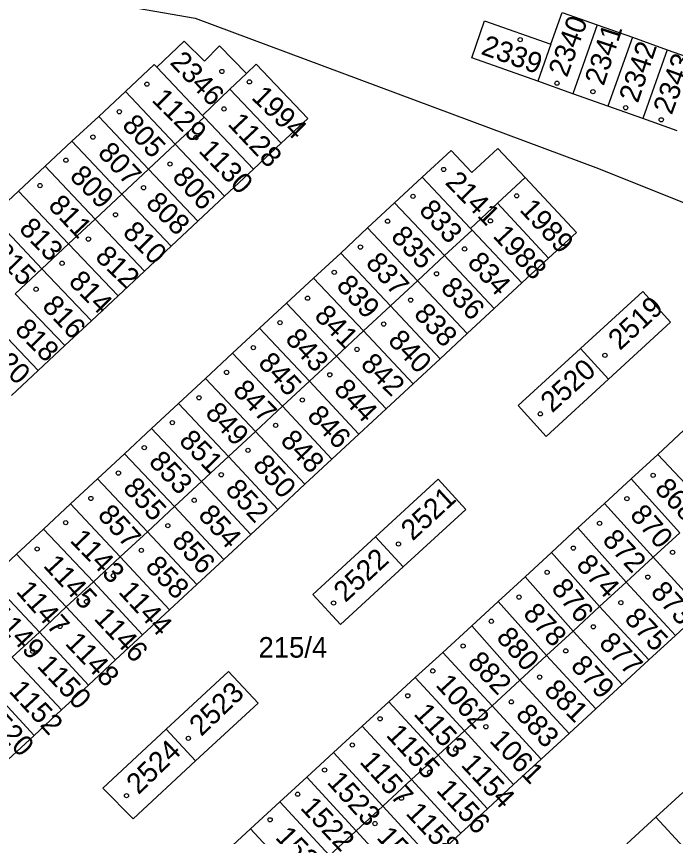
# Model space of a CAD drawing. Extents: x -735249 to -729401, y -1124843 to -1121828.
# Drawn here: x -733326 to -733271.5, y -1123187.9 to -1123120 of the extents above; entities that cross this region are included whole.
import ezdxf

# ---------------------------------------------------------------- set-up
doc = ezdxf.new("R2010")
doc.units = 0
for name, color, linetype in [('Vrstva 1', 7, 'Continuous'), ('Vrstva 18', 7, 'Continuous'), ('Vrstva 19', 7, 'Continuous'), ('Vrstva 25', 7, 'Continuous')]:
    doc.layers.add(name, color=color, linetype=linetype)

msp = doc.modelspace()

# ---------------------------------------------------------------- linework, layer by layer
at = {"layer": 'Vrstva 1'}
for points in [[(-733321.28, -1123118.39), (-733311.27, -1123120.14)], [(-733311.27, -1123120.14), (-733277.9, -1123132.59)], [(-733281.83, -1123122.3), (-733280.9, -1123119.67)], [(-733280.9, -1123119.67), (-733277.99, -1123120.7)], [(-733288.38, -1123123.43), (-733287.33, -1123120.38)], [(-733287.33, -1123120.38), (-733281.83, -1123122.3)], [(-733277.99, -1123120.7), (-733280.01, -1123126.4)], [(-733277.99, -1123120.7), (-733275.09, -1123121.73)], [(-733314.43, -1123124.2), (-733312.18, -1123122.04)], [(-733312.18, -1123122.04), (-733310.5, -1123123.7)], [(-733275.09, -1123121.73), (-733277.11, -1123127.43)], [(-733275.09, -1123121.73), (-733272.21, -1123122.76)], [(-733310.5, -1123123.7), (-733309.24, -1123122.43)], [(-733309.24, -1123122.43), (-733307.01, -1123124.73)], [(-733281.83, -1123122.3), (-733282.92, -1123125.37)], [(-733272.21, -1123122.76), (-733274.23, -1123128.45)], [(-733272.21, -1123122.76), (-733269.36, -1123123.77)], [(-733282.92, -1123125.37), (-733288.38, -1123123.43)], [(-733317.03, -1123126.22), (-733314.64, -1123123.99)], [(-733314.64, -1123123.99), (-733314.43, -1123124.2)], [(-733314.43, -1123124.2), (-733310.65, -1123128.21)], [(-733307.01, -1123124.73), (-733306.21, -1123123.96)], [(-733306.21, -1123123.96), (-733301.95, -1123128.45)], [(-733308.38, -1123126.03), (-733307.01, -1123124.73)], [(-733280.01, -1123126.4), (-733282.92, -1123125.37)], [(-733319.24, -1123128.28), (-733317.03, -1123126.22)], [(-733317.03, -1123126.22), (-733312.9, -1123130.58)], [(-733310.65, -1123128.21), (-733308.38, -1123126.03)], [(-733308.38, -1123126.03), (-733304.14, -1123130.5)], [(-733277.11, -1123127.43), (-733280.01, -1123126.4)], [(-733274.23, -1123128.45), (-733277.11, -1123127.43)], [(-733321.45, -1123130.34), (-733319.24, -1123128.28)], [(-733319.24, -1123128.28), (-733315.12, -1123132.65)], [(-733312.9, -1123130.58), (-733310.51, -1123128.35)], [(-733310.65, -1123128.21), (-733310.51, -1123128.35)], [(-733310.51, -1123128.35), (-733306.44, -1123132.65)], [(-733304.14, -1123130.5), (-733301.95, -1123128.45)], [(-733271.38, -1123129.46), (-733274.23, -1123128.45)], [(-733323.66, -1123132.4), (-733321.45, -1123130.34)], [(-733321.45, -1123130.34), (-733317.33, -1123134.71)], [(-733315.12, -1123132.65), (-733312.9, -1123130.58)], [(-733312.9, -1123130.58), (-733308.82, -1123134.88)], [(-733306.44, -1123132.65), (-733304.14, -1123130.5)], [(-733286.23, -1123130.94), (-733288.37, -1123132.92)], [(-733286.23, -1123130.94), (-733283.97, -1123133.34)], [(-733292.47, -1123133.3), (-733290.09, -1123131.09)], [(-733288.37, -1123132.92), (-733290.09, -1123131.09)], [(-733325.87, -1123134.46), (-733323.66, -1123132.4)], [(-733323.66, -1123132.4), (-733319.53, -1123136.77)], [(-733317.33, -1123134.71), (-733315.12, -1123132.65)], [(-733315.12, -1123132.65), (-733311.03, -1123136.95)], [(-733308.82, -1123134.88), (-733306.44, -1123132.65)], [(-733277.9, -1123132.59), (-733246.81, -1123145.04)], [(-733294.76, -1123135.42), (-733292.47, -1123133.3)], [(-733292.47, -1123133.3), (-733288.48, -1123137.54)], [(-733286.26, -1123135.47), (-733283.97, -1123133.34)], [(-733283.97, -1123133.34), (-733279.72, -1123137.87)], [(-733328.07, -1123136.51), (-733325.87, -1123134.46)], [(-733325.87, -1123134.46), (-733321.74, -1123138.83)], [(-733319.53, -1123136.77), (-733317.33, -1123134.71)], [(-733317.33, -1123134.71), (-733313.24, -1123139.01)], [(-733311.03, -1123136.95), (-733308.82, -1123134.88)], [(-733296.99, -1123137.5), (-733294.76, -1123135.42)], [(-733294.76, -1123135.42), (-733290.64, -1123139.8)], [(-733288.48, -1123137.54), (-733286.26, -1123135.47)], [(-733286.26, -1123135.47), (-733282.03, -1123140.01)], [(-733328.07, -1123136.51), (-733323.95, -1123140.89)], [(-733321.74, -1123138.83), (-733319.53, -1123136.77)], [(-733319.53, -1123136.77), (-733315.44, -1123141.07)], [(-733313.24, -1123139.01), (-733311.03, -1123136.95)], [(-733299.22, -1123139.58), (-733296.99, -1123137.5)], [(-733296.99, -1123137.5), (-733292.87, -1123141.88)], [(-733288.35, -1123137.68), (-733290.64, -1123139.8)], [(-733288.48, -1123137.54), (-733288.35, -1123137.68)], [(-733288.35, -1123137.68), (-733284.23, -1123142.05)], [(-733279.72, -1123137.87), (-733282.03, -1123140.01)], [(-733323.95, -1123140.89), (-733321.74, -1123138.83)], [(-733321.74, -1123138.83), (-733317.64, -1123143.13)], [(-733315.44, -1123141.07), (-733313.24, -1123139.01)], [(-733301.46, -1123141.65), (-733299.22, -1123139.58)], [(-733299.22, -1123139.58), (-733295.1, -1123143.96)], [(-733290.64, -1123139.8), (-733292.87, -1123141.88)], [(-733290.64, -1123139.8), (-733286.52, -1123144.17)], [(-733282.03, -1123140.01), (-733284.23, -1123142.05)], [(-733326.16, -1123142.95), (-733323.95, -1123140.89)], [(-733323.95, -1123140.89), (-733319.84, -1123145.18)], [(-733317.64, -1123143.13), (-733315.44, -1123141.07)], [(-733303.69, -1123143.73), (-733301.46, -1123141.65)], [(-733297.34, -1123146.03), (-733301.46, -1123141.65)], [(-733292.87, -1123141.88), (-733295.1, -1123143.96)], [(-733292.87, -1123141.88), (-733288.76, -1123146.25)], [(-733286.52, -1123144.17), (-733284.23, -1123142.05)], [(-733326.16, -1123142.95), (-733322.04, -1123147.24)], [(-733319.84, -1123145.18), (-733317.64, -1123143.13)], [(-733279.39, -1123147.49), (-733274.23, -1123142.76)], [(-733274.23, -1123142.76), (-733271.94, -1123145.29)], [(-733305.93, -1123145.81), (-733303.69, -1123143.73)], [(-733303.69, -1123143.73), (-733299.57, -1123148.11)], [(-733295.1, -1123143.96), (-733297.34, -1123146.03)], [(-733295.1, -1123143.96), (-733290.99, -1123148.33)], [(-733288.76, -1123146.25), (-733286.52, -1123144.17)], [(-733328.37, -1123145.01), (-733324.25, -1123149.3)], [(-733322.04, -1123147.24), (-733319.84, -1123145.18)], [(-733271.94, -1123145.29), (-733277.07, -1123150.02)], [(-733308.16, -1123147.88), (-733305.93, -1123145.81)], [(-733305.93, -1123145.81), (-733301.81, -1123150.18)], [(-733297.34, -1123146.03), (-733299.57, -1123148.11)], [(-733297.34, -1123146.03), (-733293.23, -1123150.4)], [(-733290.99, -1123148.33), (-733288.76, -1123146.25)], [(-733324.25, -1123149.3), (-733322.04, -1123147.24)], [(-733310.4, -1123149.96), (-733308.16, -1123147.88)], [(-733308.16, -1123147.88), (-733304.04, -1123152.26)], [(-733284.54, -1123152.21), (-733279.39, -1123147.49)], [(-733279.39, -1123147.49), (-733277.07, -1123150.02)], [(-733299.57, -1123148.11), (-733301.81, -1123150.18)], [(-733299.57, -1123148.11), (-733295.47, -1123152.48)], [(-733293.23, -1123150.4), (-733290.99, -1123148.33)], [(-733326.45, -1123151.36), (-733324.25, -1123149.3)], [(-733312.63, -1123152.04), (-733310.4, -1123149.96)], [(-733310.4, -1123149.96), (-733306.28, -1123154.34)], [(-733277.07, -1123150.02), (-733282.22, -1123154.75)], [(-733301.81, -1123150.18), (-733304.04, -1123152.26)], [(-733301.81, -1123150.18), (-733297.71, -1123154.56)], [(-733295.47, -1123152.48), (-733293.23, -1123150.4)], [(-733314.87, -1123154.11), (-733312.63, -1123152.04)], [(-733312.63, -1123152.04), (-733308.51, -1123156.41)], [(-733304.04, -1123152.26), (-733306.28, -1123154.34)], [(-733304.04, -1123152.26), (-733299.94, -1123156.64)], [(-733297.71, -1123154.56), (-733295.47, -1123152.48)], [(-733282.22, -1123154.75), (-733284.54, -1123152.21)], [(-733317.1, -1123156.19), (-733314.87, -1123154.11)], [(-733314.87, -1123154.11), (-733310.74, -1123158.49)], [(-733306.28, -1123154.34), (-733308.51, -1123156.41)], [(-733306.28, -1123154.34), (-733302.18, -1123158.71)], [(-733299.94, -1123156.64), (-733297.71, -1123154.56)], [(-733272.99, -1123156.25), (-733270.83, -1123154.25)], [(-733319.33, -1123158.27), (-733317.1, -1123156.19)], [(-733317.1, -1123156.19), (-733312.98, -1123160.56)], [(-733308.51, -1123156.41), (-733310.74, -1123158.49)], [(-733308.51, -1123156.41), (-733304.42, -1123160.79)], [(-733302.18, -1123158.71), (-733299.94, -1123156.64)], [(-733275.18, -1123158.27), (-733272.99, -1123156.25)], [(-733272.99, -1123156.25), (-733268.88, -1123160.61)], [(-733321.57, -1123160.34), (-733319.33, -1123158.27)], [(-733319.33, -1123158.27), (-733315.21, -1123162.64)], [(-733310.74, -1123158.49), (-733312.98, -1123160.56)], [(-733310.74, -1123158.49), (-733306.66, -1123162.87)], [(-733304.42, -1123160.79), (-733302.18, -1123158.71)], [(-733296.34, -1123163.07), (-733291.15, -1123158.3)], [(-733291.15, -1123158.3), (-733288.86, -1123160.8)], [(-733277.4, -1123160.31), (-733275.18, -1123158.27)], [(-733275.18, -1123158.27), (-733271.17, -1123162.72)], [(-733323.8, -1123162.42), (-733321.57, -1123160.34)], [(-733321.57, -1123160.34), (-733317.45, -1123164.72)], [(-733312.98, -1123160.56), (-733315.21, -1123162.64)], [(-733312.98, -1123160.56), (-733308.89, -1123164.94)], [(-733306.66, -1123162.87), (-733304.42, -1123160.79)], [(-733288.86, -1123160.8), (-733294.05, -1123165.55)], [(-733279.59, -1123162.33), (-733277.4, -1123160.31)], [(-733277.4, -1123160.31), (-733273.38, -1123164.76)], [(-733326.04, -1123164.49), (-733323.8, -1123162.42)], [(-733323.8, -1123162.42), (-733319.68, -1123166.79)], [(-733315.21, -1123162.64), (-733317.45, -1123164.72)], [(-733315.21, -1123162.64), (-733311.13, -1123167.02)], [(-733308.89, -1123164.94), (-733306.66, -1123162.87)], [(-733281.77, -1123164.35), (-733279.59, -1123162.33)], [(-733279.59, -1123162.33), (-733275.6, -1123166.81)], [(-733273.38, -1123164.76), (-733271.17, -1123162.72)], [(-733301.52, -1123167.83), (-733296.34, -1123163.07)], [(-733296.34, -1123163.07), (-733294.05, -1123165.55)], [(-733328.27, -1123166.57), (-733326.04, -1123164.49)], [(-733326.04, -1123164.49), (-733321.92, -1123168.87)], [(-733317.45, -1123164.72), (-733319.68, -1123166.79)], [(-733317.45, -1123164.72), (-733313.37, -1123169.1)], [(-733311.13, -1123167.02), (-733308.89, -1123164.94)], [(-733283.97, -1123166.38), (-733281.77, -1123164.35)], [(-733281.77, -1123164.35), (-733277.8, -1123168.84)], [(-733275.6, -1123166.81), (-733273.38, -1123164.76)], [(-733273.38, -1123164.76), (-733269.31, -1123169.18)], [(-733294.05, -1123165.55), (-733299.23, -1123170.32)], [(-733328.27, -1123166.57), (-733324.15, -1123170.95)], [(-733319.68, -1123166.79), (-733321.92, -1123168.87)], [(-733319.68, -1123166.79), (-733315.61, -1123171.17)], [(-733313.37, -1123169.1), (-733311.13, -1123167.02)], [(-733286.18, -1123168.41), (-733283.97, -1123166.38)], [(-733283.97, -1123166.38), (-733279.99, -1123170.86)], [(-733277.8, -1123168.84), (-733275.6, -1123166.81)], [(-733275.6, -1123166.81), (-733271.53, -1123171.22)], [(-733299.23, -1123170.32), (-733301.52, -1123167.83)], [(-733321.92, -1123168.87), (-733324.15, -1123170.95)], [(-733321.92, -1123168.87), (-733317.85, -1123173.25)], [(-733288.37, -1123170.43), (-733286.18, -1123168.41)], [(-733286.18, -1123168.41), (-733282.18, -1123172.88)], [(-733279.99, -1123170.86), (-733277.8, -1123168.84)], [(-733277.8, -1123168.84), (-733273.73, -1123173.25)], [(-733315.61, -1123171.17), (-733313.37, -1123169.1)], [(-733271.53, -1123171.22), (-733269.31, -1123169.18)], [(-733324.15, -1123170.95), (-733326.39, -1123173.02)], [(-733324.15, -1123170.95), (-733320.08, -1123175.33)], [(-733290.76, -1123172.64), (-733288.37, -1123170.43)], [(-733288.37, -1123170.43), (-733284.39, -1123174.92)], [(-733282.18, -1123172.88), (-733279.99, -1123170.86)], [(-733279.99, -1123170.86), (-733275.92, -1123175.27)], [(-733317.85, -1123173.25), (-733315.61, -1123171.17)], [(-733273.73, -1123173.25), (-733271.53, -1123171.22)], [(-733326.39, -1123173.02), (-733322.31, -1123177.39)], [(-733290.76, -1123172.64), (-733293.07, -1123174.71)], [(-733286.7, -1123177.05), (-733290.76, -1123172.64)], [(-733284.39, -1123174.92), (-733282.18, -1123172.88)], [(-733282.18, -1123172.88), (-733278.11, -1123177.29)], [(-733320.08, -1123175.33), (-733317.85, -1123173.25)], [(-733275.92, -1123175.27), (-733273.73, -1123173.25)], [(-733313.65, -1123178.99), (-733308.5, -1123174.2)], [(-733308.5, -1123174.2), (-733306.06, -1123176.82)], [(-733328.64, -1123175.12), (-733324.58, -1123179.5)], [(-733293.07, -1123174.71), (-733295.25, -1123176.71)], [(-733293.07, -1123174.71), (-733288.99, -1123179.13)], [(-733286.7, -1123177.05), (-733284.39, -1123174.92)], [(-733284.39, -1123174.92), (-733280.32, -1123179.33)], [(-733322.31, -1123177.39), (-733320.08, -1123175.33)], [(-733278.11, -1123177.29), (-733275.92, -1123175.27)], [(-733311.22, -1123181.6), (-733306.06, -1123176.82)], [(-733295.25, -1123176.71), (-733297.44, -1123178.73)], [(-733295.25, -1123176.71), (-733291.16, -1123181.13)], [(-733288.99, -1123179.13), (-733286.7, -1123177.05)], [(-733282.63, -1123181.46), (-733286.7, -1123177.05)], [(-733324.58, -1123179.5), (-733322.31, -1123177.39)], [(-733280.32, -1123179.33), (-733278.11, -1123177.29)], [(-733318.89, -1123183.87), (-733313.65, -1123178.99)], [(-733313.65, -1123178.99), (-733311.22, -1123181.6)], [(-733297.44, -1123178.73), (-733299.82, -1123180.92)], [(-733297.44, -1123178.73), (-733293.35, -1123183.15)], [(-733291.16, -1123181.13), (-733288.99, -1123179.13)], [(-733288.99, -1123179.13), (-733284.91, -1123183.56)], [(-733324.58, -1123179.5), (-733326.75, -1123181.51)], [(-733282.63, -1123181.46), (-733280.32, -1123179.33)], [(-733299.82, -1123180.92), (-733302.03, -1123182.96)], [(-733299.82, -1123180.92), (-733295.73, -1123185.35)], [(-733293.35, -1123183.15), (-733291.16, -1123181.13)], [(-733291.16, -1123181.13), (-733287.08, -1123185.56)], [(-733316.38, -1123186.39), (-733311.22, -1123181.6)], [(-733284.91, -1123183.56), (-733282.63, -1123181.46)], [(-733302.03, -1123182.96), (-733304.26, -1123185)], [(-733302.03, -1123182.96), (-733297.94, -1123187.39)], [(-733295.73, -1123185.35), (-733293.35, -1123183.15)], [(-733293.35, -1123183.15), (-733289.27, -1123187.58)], [(-733318.89, -1123183.87), (-733316.38, -1123186.39)], [(-733287.08, -1123185.56), (-733284.91, -1123183.56)], [(-733270.91, -1123184.21), (-733273.14, -1123186.26)], [(-733304.26, -1123185), (-733306.67, -1123187.23)], [(-733304.26, -1123185), (-733300.15, -1123189.42)], [(-733297.94, -1123187.39), (-733295.73, -1123185.35)], [(-733295.73, -1123185.35), (-733291.65, -1123189.78)], [(-733289.27, -1123187.58), (-733287.08, -1123185.56)], [(-733273.14, -1123186.26), (-733275.54, -1123188.47)], [(-733273.14, -1123186.26), (-733268.58, -1123191.22)], [(-733306.67, -1123187.23), (-733308.88, -1123189.26)], [(-733306.67, -1123187.23), (-733302.58, -1123191.66)], [(-733300.15, -1123189.42), (-733297.94, -1123187.39)], [(-733297.94, -1123187.39), (-733293.86, -1123191.82)], [(-733291.65, -1123189.78), (-733289.27, -1123187.58)]]:
    msp.add_lwpolyline(points, dxfattribs=at)
at = {"layer": 'Vrstva 25'}
for centre in [(-733284.37, -1123121.93), (-733309.05, -1123124.56), (-733315.25, -1123125.61), (-733306.77, -1123125.42), (-733281.32, -1123125.53), (-733278.35, -1123126.23), (-733308.87, -1123127.66), (-733275.64, -1123127.56), (-733317.53, -1123127.89), (-733272.7, -1123128.56), (-733319.72, -1123129.99), (-733311.2, -1123130.03), (-733321.95, -1123131.9), (-733313.34, -1123132.22), (-733290.7, -1123132.67), (-733324.1, -1123134), (-733315.53, -1123134.18), (-733293.24, -1123134.89), (-733284.66, -1123134.85), (-733317.85, -1123136.42), (-733295.34, -1123136.95), (-733286.83, -1123136.92), (-733320.09, -1123138.43), (-733297.59, -1123139.09), (-733288.97, -1123139.24), (-733322.27, -1123140.43), (-733299.75, -1123141.18), (-733291.29, -1123141.3), (-733324.42, -1123142.58), (-733301.96, -1123143.32), (-733293.43, -1123143.48), (-733304.24, -1123145.34), (-733295.66, -1123145.46), (-733306.45, -1123147.41), (-733297.87, -1123147.56), (-733277.36, -1123148.05), (-733308.66, -1123149.46), (-733300.12, -1123149.66), (-733310.94, -1123151.56), (-733302.39, -1123151.74), (-733282.7, -1123152.89), (-733313.15, -1123153.62), (-733304.6, -1123153.84), (-733315.47, -1123155.69), (-733306.89, -1123155.91), (-733317.61, -1123157.79), (-733309.1, -1123157.93), (-733273.37, -1123157.98), (-733319.89, -1123159.89), (-733311.34, -1123160.04), (-733275.54, -1123159.91), (-733321.97, -1123161.89), (-733313.52, -1123162.14), (-733277.8, -1123161.95), (-733294.44, -1123163.66), (-733324.33, -1123164.07), (-733315.71, -1123164.18), (-733279.97, -1123164), (-733271.76, -1123164.35), (-733318.03, -1123166.28), (-733282.14, -1123166), (-733273.81, -1123166.4), (-733320.24, -1123168.42), (-733299.81, -1123168.54), (-733284.47, -1123168.05), (-733276.04, -1123168.51), (-733322.45, -1123170.48), (-733286.76, -1123170.05), (-733278.32, -1123170.51), (-733324.7, -1123172.54), (-733289.09, -1123172.1), (-733280.6, -1123172.5), (-733291.6, -1123174.16), (-733282.76, -1123174.67), (-733293.67, -1123176.22), (-733285.1, -1123176.72), (-733295.96, -1123178.12), (-733287.21, -1123178.78), (-733311.82, -1123179.74), (-733298.26, -1123180.29), (-733289.7, -1123180.65), (-733300.55, -1123182.36), (-733291.86, -1123182.55), (-733316.94, -1123184.48), (-733302.78, -1123184.36), (-733294.19, -1123184.69), (-733305.06, -1123186.48), (-733296.38, -1123186.79)]:
    msp.add_circle(centre, 0.175, dxfattribs=at)

# ---------------------------------------------------------------- texts
at = {"layer": 'Vrstva 18'}
msp.add_text('215/4', height=1.7, dxfattribs=at).set_placement((-733306.02, -1123173.06))
at = {"layer": 'Vrstva 19'}
for s, rotation, p in [('2340', 69.90056, (-733280.499, -1123125.114)), ('2341', 71.80057, (-733277.467, -1123125.808)), ('2339', 340.40271, (-733287.695, -1123123.099)), ('2342', 71.50057, (-733274.636, -1123127.237)), ('2346', 313.70249, (-733313.418, -1123123.876)), ('2343', 69.80056, (-733271.838, -1123128.214)), ('1129', 315.00251, (-733314.928, -1123126.98)), ('1994', 315.90251, (-733306.678, -1123126.786)), ('805', 313.20249, (-733317.388, -1123129.078)), ('1128', 313.20249, (-733308.638, -1123128.948)), ('1130', 313.70249, (-733311.048, -1123131.176)), ('807', 313.00249, (-733319.398, -1123131.369)), ('809', 314.4025, (-733321.718, -1123133.322)), ('806', 312.70249, (-733313.238, -1123133.371)), ('2141', 314.3025, (-733290.648, -1123133.813)), ('811', 313.30249, (-733323.498, -1123135.738)), ('808', 315.00251, (-733315.428, -1123135.55)), ('833', 312.20248, (-733292.818, -1123136.103)), ('1989', 312.90249, (-733284.488, -1123136.05)), ('813', 314.1025, (-733325.908, -1123137.654)), ('810', 315.00251, (-733317.338, -1123137.97)), ('835', 314.0025, (-733295.148, -1123138.314)), ('1988', 312.80249, (-733286.708, -1123138.21)), ('815', 314.3025, (-733328.148, -1123139.703)), ('812', 316.20251, (-733319.618, -1123140.015)), ('837', 312.00248, (-733297.228, -1123140.464)), ('834', 312.30248, (-733288.818, -1123140.433)), ('814', 314.2025, (-733321.808, -1123142.033)), ('839', 312.50249, (-733299.658, -1123142.342)), ('836', 315.00251, (-733291.038, -1123142.58)), ('816', 313.10249, (-733323.998, -1123144.049)), ('2519', 42.80034, (-733276.12, -1123147.698)), ('841', 314.4025, (-733301.488, -1123144.872)), ('838', 312.80249, (-733293.248, -1123144.7)), ('818', 314.8025, (-733326.258, -1123146.02)), ('843', 312.50249, (-733303.888, -1123146.762)), ('840', 313.40249, (-733295.388, -1123146.907)), ('820', 315.60251, (-733328.638, -1123147.928)), ('845', 312.40248, (-733306.128, -1123148.742)), ('842', 315.30251, (-733297.658, -1123148.889)), ('2520', 42.30034, (-733281.727, -1123152.858)), ('844', 313.30249, (-733299.868, -1123150.958)), ('847', 314.2025, (-733308.228, -1123151.053)), ('849', 313.30249, (-733310.508, -1123152.898)), ('846', 313.60249, (-733302.078, -1123153.156)), ('851', 314.5025, (-733312.678, -1123155.212)), ('848', 313.80249, (-733304.288, -1123155.185)), ('853', 313.60249, (-733315.178, -1123156.936)), ('850', 311.80248, (-733306.568, -1123157.185)), ('855', 313.20249, (-733317.318, -1123159.118)), ('852', 312.80249, (-733308.848, -1123159.24)), ('868', 313.50249, (-733273.318, -1123159.177)), ('2521', 42.70034, (-733293.269, -1123163.458)), ('857', 312.00248, (-733319.408, -1123161.324)), ('854', 312.00248, (-733311.088, -1123161.334)), ('870', 311.00247, (-733275.368, -1123161.299)), ('1143', 314.0025, (-733321.688, -1123163.414)), ('856', 312.40248, (-733313.268, -1123163.472)), ('872', 313.10249, (-733277.648, -1123163.399)), ('2522', 42.80034, (-733298.83, -1123168.548)), ('1145', 312.70249, (-733323.898, -1123165.491)), ('858', 314.2025, (-733315.468, -1123165.623)), ('874', 312.50249, (-733279.818, -1123165.462)), ('1147', 311.60248, (-733326.148, -1123167.616)), ('1144', 312.50249, (-733317.678, -1123167.662)), ('876', 308.70246, (-733281.869, -1123167.351)), ('873', 312.30248, (-733273.658, -1123167.683)), ('1149', 313.40249, (-733328.278, -1123169.677)), ('1146', 312.90249, (-733319.708, -1123169.87)), ('878', 312.80249, (-733284.208, -1123169.5)), ('875', 313.50249, (-733275.828, -1123169.907)), ('1148', 313.40249, (-733322.098, -1123171.927)), ('880', 311.00247, (-733286.418, -1123171.439)), ('877', 313.70249, (-733277.938, -1123171.946)), ('1150', 313.40249, (-733324.418, -1123173.797)), ('882', 314.0025, (-733288.808, -1123173.534)), ('879', 313.20249, (-733280.268, -1123173.828)), ('1152', 312.70249, (-733326.738, -1123175.871)), ('2523', 43.60035, (-733310.754, -1123179.628)), ('1062', 312.50249, (-733291.438, -1123175.362)), ('881', 315.00251, (-733282.478, -1123175.87)), ('1520', 313.60249, (-733329.158, -1123177.706)), ('1153', 311.90248, (-733293.248, -1123177.755)), ('883', 312.10248, (-733284.818, -1123177.824)), ('1155', 312.60249, (-733295.538, -1123179.511)), ('1061', 313.80249, (-733286.988, -1123179.985)), ('2524', 44.10035, (-733315.946, -1123184.448)), ('1157', 311.80248, (-733297.718, -1123181.725)), ('1154', 313.10249, (-733289.348, -1123181.979)), ('1523', 312.20248, (-733300.428, -1123183.403)), ('1156', 312.80249, (-733291.388, -1123184.08)), ('1522', 313.20249, (-733302.628, -1123185.538)), ('1158', 313.00249, (-733293.908, -1123185.989)), ('1521', 313.30249, (-733304.698, -1123187.988)), ('1526', 313.00249, (-733296.328, -1123187.989))]:
    msp.add_text(s, height=1.7, rotation=rotation, dxfattribs=at).set_placement(p)

doc.saveas('drawing.dxf')
